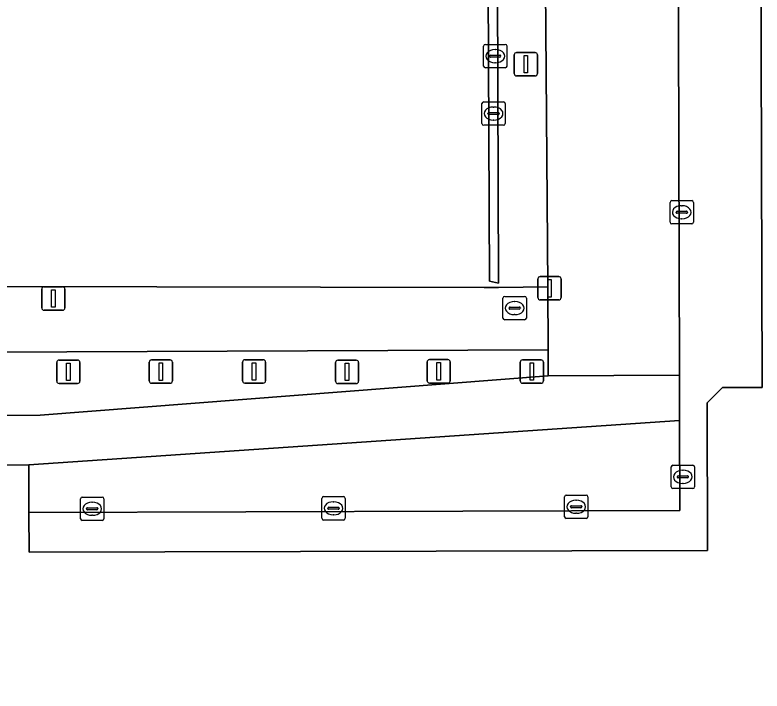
# Model space of a CAD drawing. Extents: x 160203 to 161530, y 379528 to 381797.
# Drawn here: x 160843.68 to 160875.65, y 380704.98 to 380733.92 of the extents above; entities that cross this region are included whole.
import ezdxf

# ---------------------------------------------------------------- set-up
doc = ezdxf.new("R2010")
doc.units = 0
for name, color, linetype in [('IMGEO_Groenvoorziening', 7, 'Continuous'), ('IMGEO_Hek', 7, 'Continuous'), ('IMGEO_Kolk', 7, 'Continuous'), ('IMGEO_Lichtmast', 7, 'Continuous'), ('IMGEO_Muur', 7, 'Continuous'), ('IMGEO_Pand', 7, 'Continuous'), ('IMGEO_Pand_overbouw', 7, 'Continuous'), ('IMGEO_Parkeervlak_open', 7, 'Continuous'), ('IMGEO_Rioolput', 7, 'Continuous'), ('IMGEO_Vlaggenmast', 7, 'Continuous'), ('IMGEO_Voetpad_open', 7, 'Continuous')]:
    doc.layers.add(name, color=color, linetype=linetype)

msp = doc.modelspace()

# ---------------------------------------------------------------- linework, layer by layer
at = {"layer": 'IMGEO_Groenvoorziening'}
for points in [[(160828.709, 380722.329), (160863.757, 380722.251), (160864.371, 380722.259), (160866.474, 380722.287), (160866.376, 380735.12)], [(160864.326, 380735.106), (160864.369, 380722.442), (160863.986, 380722.535), (160863.931, 380735.135)], [(160832.73, 380716.763), (160844.757, 380716.797), (160866.499, 380718.478), (160866.499, 380718.92), (160866.494, 380719.595), (160828.721, 380719.433)]]:
    msp.add_lwpolyline(points, dxfattribs=at)
for points in [[(160866.474, 380722.287), (160864.371, 380722.259), (160863.757, 380722.251), (160828.709, 380722.329), (160828.721, 380719.433), (160866.494, 380719.595)], [(160872.112, 380716.558), (160844.269, 380714.67), (160844.274, 380712.634), (160872.122, 380712.706)]]:
    msp.add_lwpolyline(points, close=True, dxfattribs=at)
at = {"layer": 'IMGEO_Hek'}
msp.add_lwpolyline([(160863.757, 380722.251), (160828.709, 380722.329)], dxfattribs=at)
at = {"layer": 'IMGEO_Kolk'}
for p, q in [((160863.659, 380729.274), (160863.659, 380730.126)), ((160863.734, 380730.2), (160864.586, 380730.2)), ((160864.147, 380729.98), (160864.172, 380729.98)), ((160864.66, 380730.126), (160864.66, 380729.274)), ((160863.918, 380729.694), (160863.918, 380729.706)), ((160864.356, 380729.657), (160863.958, 380729.657)), ((160863.961, 380729.743), (160864.359, 380729.743)), ((160864.402, 380729.706), (160864.402, 380729.694)), ((160864.17, 380729.42), (160864.145, 380729.42)), ((160864.586, 380729.2), (160863.734, 380729.2)), ((160871.709, 380725.05), (160871.709, 380725.902)), ((160871.784, 380725.976), (160872.636, 380725.976)), ((160872.71, 380725.902), (160872.71, 380725.05)), ((160872.011, 380725.519), (160872.409, 380725.519)), ((160872.197, 380725.756), (160872.222, 380725.756)), ((160871.968, 380725.47), (160871.968, 380725.482)), ((160872.406, 380725.433), (160872.008, 380725.433)), ((160872.22, 380725.196), (160872.195, 380725.196)), ((160872.452, 380725.482), (160872.452, 380725.47)), ((160872.636, 380724.976), (160871.784, 380724.976)), ((160871.831, 380714.653), (160872.683, 380714.653)), ((160871.756, 380713.727), (160871.756, 380714.579)), ((160872.244, 380714.433), (160872.269, 380714.433)), ((160872.757, 380714.579), (160872.757, 380713.727)), ((160872.015, 380714.147), (160872.015, 380714.159)), ((160872.453, 380714.11), (160872.055, 380714.11)), ((160872.058, 380714.196), (160872.456, 380714.196)), ((160872.499, 380714.159), (160872.499, 380714.147)), ((160872.267, 380713.873), (160872.242, 380713.873)), ((160867.27, 380713.374), (160868.122, 380713.374)), ((160872.683, 380713.653), (160871.831, 380713.653)), ((160846.482, 380712.362), (160846.482, 380713.214)), ((160846.557, 380713.288), (160847.409, 380713.288)), ((160846.97, 380713.068), (160846.995, 380713.068)), ((160847.483, 380713.214), (160847.483, 380712.362)), ((160856.808, 380712.38), (160856.808, 380713.232)), ((160856.883, 380713.306), (160857.735, 380713.306)), ((160857.296, 380713.086), (160857.321, 380713.086)), ((160857.809, 380713.232), (160857.809, 380712.38)), ((160867.195, 380712.448), (160867.195, 380713.3)), ((160867.683, 380713.154), (160867.708, 380713.154)), ((160868.196, 380713.3), (160868.196, 380712.448)), ((160846.741, 380712.782), (160846.741, 380712.794)), ((160847.179, 380712.745), (160846.781, 380712.745)), ((160846.784, 380712.831), (160847.182, 380712.831)), ((160847.225, 380712.794), (160847.225, 380712.782)), ((160857.067, 380712.8), (160857.067, 380712.812)), ((160857.505, 380712.763), (160857.107, 380712.763)), ((160857.11, 380712.849), (160857.508, 380712.849)), ((160857.551, 380712.812), (160857.551, 380712.8)), ((160867.454, 380712.868), (160867.454, 380712.88)), ((160867.892, 380712.831), (160867.494, 380712.831)), ((160867.497, 380712.917), (160867.895, 380712.917)), ((160867.938, 380712.88), (160867.938, 380712.868)), ((160846.993, 380712.508), (160846.968, 380712.508)), ((160857.319, 380712.526), (160857.294, 380712.526)), ((160867.706, 380712.594), (160867.681, 380712.594)), ((160847.409, 380712.288), (160846.557, 380712.288)), ((160857.735, 380712.306), (160856.883, 380712.306)), ((160868.122, 380712.374), (160867.27, 380712.374))]:
    msp.add_line(p, q, dxfattribs=at)
for points in [[(160863.659, 380729.274), (160863.659, 380730.126)], [(160863.734, 380730.2), (160864.586, 380730.2)], [(160864.66, 380730.126), (160864.66, 380729.274)], [(160864.586, 380729.2), (160863.734, 380729.2)], [(160871.709, 380725.05), (160871.709, 380725.902)], [(160871.784, 380725.976), (160872.636, 380725.976)], [(160872.71, 380725.902), (160872.71, 380725.05)], [(160872.636, 380724.976), (160871.784, 380724.976)], [(160871.831, 380714.653), (160872.683, 380714.653)], [(160871.756, 380713.727), (160871.756, 380714.579)], [(160872.757, 380714.579), (160872.757, 380713.727)], [(160867.27, 380713.374), (160868.122, 380713.374)], [(160872.683, 380713.653), (160871.831, 380713.653)], [(160846.482, 380712.362), (160846.482, 380713.214)], [(160846.557, 380713.288), (160847.409, 380713.288)], [(160847.483, 380713.214), (160847.483, 380712.362)], [(160856.808, 380712.38), (160856.808, 380713.232)], [(160856.883, 380713.306), (160857.735, 380713.306)], [(160857.809, 380713.232), (160857.809, 380712.38)], [(160867.195, 380712.448), (160867.195, 380713.3)], [(160868.196, 380713.3), (160868.196, 380712.448)], [(160847.409, 380712.288), (160846.557, 380712.288)], [(160857.735, 380712.306), (160856.883, 380712.306)], [(160868.122, 380712.374), (160867.27, 380712.374)]]:
    msp.add_lwpolyline(points, dxfattribs=at)
for centre, radius, start, end in [((160863.736, 380730.124), 0.0765, 91.552, 178.448), ((160863.736, 380730.124), 0.0765, 91.552, 178.448), ((160864.584, 380730.124), 0.0765, 1.552, 88.448), ((160864.584, 380730.124), 0.0765, 1.552, 88.448), ((160863.958, 380729.703), 0.0403, 85.8775, 175.7526), ((160863.955, 380729.693), 0.0366, 178.938, 274.7102), ((160864.359, 380729.7), 0.043, 264.8664, 352.4533), ((160864.363, 380729.705), 0.0386, 1.7309, 96.639), ((160863.736, 380729.276), 0.0765, 181.552, 268.448), ((160863.736, 380729.276), 0.0765, 181.552, 268.448), ((160864.584, 380729.276), 0.0765, 271.552, 358.448), ((160864.584, 380729.276), 0.0765, 271.552, 358.448), ((160871.786, 380725.9), 0.0765, 91.552, 178.448), ((160871.786, 380725.9), 0.0765, 91.552, 178.448), ((160872.634, 380725.9), 0.0765, 1.552, 88.448), ((160872.634, 380725.9), 0.0765, 1.552, 88.448), ((160872.008, 380725.479), 0.0403, 85.8775, 175.7526), ((160872.413, 380725.481), 0.0386, 1.7309, 96.639), ((160872.005, 380725.469), 0.0366, 178.938, 274.7102), ((160872.409, 380725.476), 0.043, 264.8664, 352.4533), ((160871.786, 380725.052), 0.0765, 181.552, 268.448), ((160871.786, 380725.052), 0.0765, 181.552, 268.448), ((160872.634, 380725.052), 0.0765, 271.552, 358.448), ((160872.634, 380725.052), 0.0765, 271.552, 358.448), ((160871.833, 380714.577), 0.0765, 91.552, 178.448), ((160871.833, 380714.577), 0.0765, 91.552, 178.448), ((160872.681, 380714.577), 0.0765, 1.552, 88.448), ((160872.681, 380714.577), 0.0765, 1.552, 88.448), ((160872.055, 380714.156), 0.0403, 85.8775, 175.7526), ((160872.052, 380714.146), 0.0366, 178.938, 274.7102), ((160872.456, 380714.153), 0.043, 264.8664, 352.4533), ((160872.46, 380714.158), 0.0386, 1.7309, 96.639), ((160871.833, 380713.729), 0.0765, 181.552, 268.448), ((160871.833, 380713.729), 0.0765, 181.552, 268.448), ((160872.681, 380713.729), 0.0765, 271.552, 358.448), ((160872.681, 380713.729), 0.0765, 271.552, 358.448), ((160867.272, 380713.298), 0.0765, 91.552, 178.448), ((160867.272, 380713.298), 0.0765, 91.552, 178.448), ((160868.12, 380713.298), 0.0765, 1.552, 88.448), ((160868.12, 380713.298), 0.0765, 1.552, 88.448), ((160846.559, 380713.212), 0.0765, 91.552, 178.448), ((160846.559, 380713.212), 0.0765, 91.552, 178.448), ((160847.407, 380713.212), 0.0765, 1.552, 88.448), ((160847.407, 380713.212), 0.0765, 1.552, 88.448), ((160856.885, 380713.23), 0.0765, 91.552, 178.448), ((160856.885, 380713.23), 0.0765, 91.552, 178.448), ((160857.733, 380713.23), 0.0765, 1.552, 88.448), ((160857.733, 380713.23), 0.0765, 1.552, 88.448), ((160846.781, 380712.791), 0.0403, 85.8775, 175.7526), ((160846.778, 380712.781), 0.0366, 178.938, 274.7102), ((160847.182, 380712.788), 0.043, 264.8664, 352.4533), ((160847.186, 380712.793), 0.0386, 1.7309, 96.639), ((160857.107, 380712.809), 0.0403, 85.8775, 175.7526), ((160857.104, 380712.799), 0.0366, 178.938, 274.7102), ((160857.508, 380712.806), 0.043, 264.8664, 352.4533), ((160857.512, 380712.811), 0.0386, 1.7309, 96.639), ((160867.494, 380712.877), 0.0403, 85.8775, 175.7526), ((160867.491, 380712.867), 0.0366, 178.938, 274.7102), ((160867.895, 380712.874), 0.043, 264.8664, 352.4533), ((160867.899, 380712.879), 0.0386, 1.7309, 96.639), ((160867.272, 380712.45), 0.0765, 181.552, 268.448), ((160867.272, 380712.45), 0.0765, 181.552, 268.448), ((160868.12, 380712.45), 0.0765, 271.552, 358.448), ((160868.12, 380712.45), 0.0765, 271.552, 358.448), ((160846.559, 380712.364), 0.0765, 181.552, 268.448), ((160846.559, 380712.364), 0.0765, 181.552, 268.448), ((160847.407, 380712.364), 0.0765, 271.552, 358.448), ((160847.407, 380712.364), 0.0765, 271.552, 358.448), ((160856.885, 380712.382), 0.0765, 181.552, 268.448), ((160856.885, 380712.382), 0.0765, 181.552, 268.448), ((160857.733, 380712.382), 0.0765, 271.552, 358.448), ((160857.733, 380712.382), 0.0765, 271.552, 358.448)]:
    msp.add_arc(centre, radius, start, end, dxfattribs=at)
for centre, major_axis, ratio, start_param, end_param in [((160864.146, 380729.7), (-0.387, 0.002), 0.722429, 4.712389, 7.853982), ((160864.171, 380729.7), (-0.39, 0.002), 0.717154, 1.570796, 4.712389), ((160872.196, 380725.476), (-0.387, 0.002), 0.722429, 4.712389, 7.853982), ((160872.221, 380725.476), (-0.39, 0.002), 0.717154, 1.570796, 4.712389), ((160872.243, 380714.153), (-0.387, 0.002), 0.722429, 4.712389, 7.853982), ((160872.268, 380714.153), (-0.39, 0.002), 0.717154, 1.570796, 4.712389), ((160846.969, 380712.788), (-0.387, 0.002), 0.722429, 4.712389, 7.853982), ((160846.994, 380712.788), (-0.39, 0.002), 0.717154, 1.570796, 4.712389), ((160857.295, 380712.806), (-0.387, 0.002), 0.722429, 4.712389, 7.853982), ((160857.32, 380712.806), (-0.39, 0.002), 0.717154, 1.570796, 4.712389), ((160867.682, 380712.874), (-0.387, 0.002), 0.722429, 4.712389, 7.853982), ((160867.707, 380712.874), (-0.39, 0.002), 0.717154, 1.570796, 4.712389)]:
    msp.add_ellipse(centre, major_axis=major_axis, ratio=ratio, start_param=start_param, end_param=end_param, dxfattribs=at)
at = {"layer": 'IMGEO_Lichtmast'}
for p, q in [((160865.043, 380731.415), (160865.043, 380732.215)), ((160865.043, 380732.215), (160865.043, 380731.415)), ((160865.143, 380732.315), (160865.933, 380732.315)), ((160865.933, 380732.315), (160865.143, 380732.315)), ((160866.033, 380732.215), (160866.033, 380731.415)), ((160866.033, 380731.415), (160866.033, 380732.215)), ((160865.933, 380731.315), (160865.143, 380731.315)), ((160865.143, 380731.315), (160865.933, 380731.315)), ((160866.057, 380721.824), (160866.057, 380722.624)), ((160866.057, 380722.624), (160866.057, 380721.824)), ((160866.157, 380722.724), (160866.947, 380722.724)), ((160866.947, 380722.724), (160866.157, 380722.724)), ((160867.047, 380722.624), (160867.047, 380721.824)), ((160867.047, 380721.824), (160867.047, 380722.624)), ((160844.825, 380721.384), (160844.825, 380722.184)), ((160844.825, 380722.184), (160844.825, 380721.384)), ((160844.925, 380722.284), (160845.715, 380722.284)), ((160845.715, 380722.284), (160844.925, 380722.284)), ((160845.815, 380722.184), (160845.815, 380721.384)), ((160845.815, 380721.384), (160845.815, 380722.184)), ((160866.947, 380721.724), (160866.157, 380721.724)), ((160866.157, 380721.724), (160866.947, 380721.724)), ((160845.715, 380721.284), (160844.925, 380721.284)), ((160844.925, 380721.284), (160845.715, 380721.284))]:
    msp.add_line(p, q, dxfattribs=at)
for points in [[(160865.463, 380732.19), (160865.613, 380732.19), (160865.613, 380731.44), (160865.463, 380731.44), (160865.463, 380732.19)], [(160866.477, 380722.599), (160866.627, 380722.599), (160866.627, 380721.849), (160866.477, 380721.849), (160866.477, 380722.599)], [(160845.245, 380722.159), (160845.395, 380722.159), (160845.395, 380721.409), (160845.245, 380721.409), (160845.245, 380722.159)]]:
    msp.add_lwpolyline(points, dxfattribs=at)
for centre, start, end in [((160865.143, 380732.215), 90, 180), ((160865.143, 380732.215), 90, 180), ((160865.933, 380732.215), 0, 90), ((160865.933, 380732.215), 360, 90), ((160865.143, 380731.415), 180, 270), ((160865.143, 380731.415), 180, 270), ((160865.933, 380731.415), 270, 0), ((160865.933, 380731.415), 270, 0), ((160866.157, 380722.624), 90, 180), ((160866.157, 380722.624), 90, 180), ((160866.947, 380722.624), 0, 90), ((160866.947, 380722.624), 360, 90), ((160844.925, 380722.184), 90, 180), ((160844.925, 380722.184), 90, 180), ((160845.715, 380722.184), 0, 90), ((160845.715, 380722.184), 360, 90), ((160866.157, 380721.824), 180, 270), ((160866.157, 380721.824), 180, 270), ((160866.947, 380721.824), 270, 0), ((160866.947, 380721.824), 270, 0), ((160844.925, 380721.384), 180, 270), ((160844.925, 380721.384), 180, 270), ((160845.715, 380721.384), 270, 0), ((160845.715, 380721.384), 270, 0)]:
    msp.add_arc(centre, 0.1, start, end, dxfattribs=at)
at = {"layer": 'IMGEO_Muur'}
msp.add_lwpolyline([(160864.326, 380735.106), (160864.323, 380735.908), (160863.927, 380735.908), (160863.928, 380735.713), (160863.931, 380735.135), (160863.986, 380722.535), (160864.369, 380722.442)], close=True, dxfattribs=at)
at = {"layer": 'IMGEO_Pand'}
msp.add_lwpolyline([(160875.597, 380737.175), (160875.647, 380717.982), (160873.953, 380717.977), (160873.299, 380717.32), (160873.315, 380711), (160844.279, 380710.924), (160844.274, 380712.634), (160844.269, 380714.67), (160834.804, 380714.645)], dxfattribs=at)
at = {"layer": 'IMGEO_Pand_overbouw'}
msp.add_lwpolyline([(160872.029, 380748.148), (160872.107, 380718.502), (160872.112, 380716.558), (160872.122, 380712.706), (160844.274, 380712.634), (160844.279, 380710.924), (160873.315, 380711), (160873.299, 380717.32), (160873.953, 380717.977), (160875.647, 380717.982), (160875.597, 380737.175)], dxfattribs=at)
at = {"layer": 'IMGEO_Parkeervlak_open'}
msp.add_lwpolyline([(160866.376, 380735.12), (160866.474, 380722.287), (160866.494, 380719.595), (160866.499, 380718.92), (160866.499, 380718.478), (160872.107, 380718.502), (160872.029, 380748.148)], dxfattribs=at)
at = {"layer": 'IMGEO_Rioolput'}
for p, q in [((160863.731, 380731.733), (160863.731, 380732.585)), ((160863.806, 380732.659), (160864.658, 380732.659)), ((160864.732, 380732.585), (160864.732, 380731.733)), ((160864.219, 380732.439), (160864.244, 380732.439)), ((160863.99, 380732.153), (160863.99, 380732.165)), ((160864.428, 380732.116), (160864.03, 380732.116)), ((160864.033, 380732.202), (160864.431, 380732.202)), ((160864.474, 380732.165), (160864.474, 380732.153)), ((160864.658, 380731.659), (160863.806, 380731.659)), ((160864.242, 380731.879), (160864.217, 380731.879)), ((160864.56, 380720.951), (160864.56, 380721.803)), ((160864.635, 380721.877), (160865.487, 380721.877)), ((160865.561, 380721.803), (160865.561, 380720.951)), ((160864.819, 380721.371), (160864.819, 380721.383)), ((160864.862, 380721.42), (160865.26, 380721.42)), ((160865.048, 380721.657), (160865.073, 380721.657)), ((160865.303, 380721.383), (160865.303, 380721.371)), ((160865.257, 380721.334), (160864.859, 380721.334)), ((160865.071, 380721.097), (160865.046, 380721.097)), ((160865.487, 380720.877), (160864.635, 380720.877))]:
    msp.add_line(p, q, dxfattribs=at)
for points in [[(160863.731, 380731.733), (160863.731, 380732.585)], [(160863.806, 380732.659), (160864.658, 380732.659)], [(160864.732, 380732.585), (160864.732, 380731.733)], [(160864.658, 380731.659), (160863.806, 380731.659)], [(160864.56, 380720.951), (160864.56, 380721.803)], [(160864.635, 380721.877), (160865.487, 380721.877)], [(160865.561, 380721.803), (160865.561, 380720.951)], [(160865.487, 380720.877), (160864.635, 380720.877)]]:
    msp.add_lwpolyline(points, dxfattribs=at)
for centre, radius, start, end in [((160863.808, 380732.583), 0.0765, 91.552, 178.448), ((160863.808, 380732.583), 0.0765, 91.552, 178.448), ((160864.656, 380732.583), 0.0765, 1.552, 88.448), ((160864.656, 380732.583), 0.0765, 1.552, 88.448), ((160864.03, 380732.162), 0.0403, 85.8775, 175.7526), ((160864.027, 380732.152), 0.0366, 178.938, 274.7102), ((160864.431, 380732.159), 0.043, 264.8664, 352.4533), ((160864.435, 380732.164), 0.0386, 1.7309, 96.639), ((160863.808, 380731.735), 0.0765, 181.552, 268.448), ((160863.808, 380731.735), 0.0765, 181.552, 268.448), ((160864.656, 380731.735), 0.0765, 271.552, 358.448), ((160864.656, 380731.735), 0.0765, 271.552, 358.448), ((160864.637, 380721.801), 0.0765, 91.552, 178.448), ((160864.637, 380721.801), 0.0765, 91.552, 178.448), ((160865.485, 380721.801), 0.0765, 1.552, 88.448), ((160865.485, 380721.801), 0.0765, 1.552, 88.448), ((160864.859, 380721.38), 0.0403, 85.8775, 175.7526), ((160864.856, 380721.37), 0.0366, 178.938, 274.7102), ((160865.26, 380721.377), 0.043, 264.8664, 352.4533), ((160865.264, 380721.382), 0.0386, 1.7309, 96.639), ((160864.637, 380720.953), 0.0765, 181.552, 268.448), ((160864.637, 380720.953), 0.0765, 181.552, 268.448), ((160865.485, 380720.953), 0.0765, 271.552, 358.448), ((160865.485, 380720.953), 0.0765, 271.552, 358.448)]:
    msp.add_arc(centre, radius, start, end, dxfattribs=at)
for centre, major_axis, ratio, start_param, end_param in [((160864.218, 380732.159), (-0.387, 0.002), 0.722429, 4.712389, 7.853982), ((160864.243, 380732.159), (-0.39, 0.002), 0.717154, 1.570796, 4.712389), ((160865.047, 380721.377), (-0.387, 0.002), 0.722429, 4.712389, 7.853982), ((160865.072, 380721.377), (-0.39, 0.002), 0.717154, 1.570796, 4.712389)]:
    msp.add_ellipse(centre, major_axis=major_axis, ratio=ratio, start_param=start_param, end_param=end_param, dxfattribs=at)
at = {"layer": 'IMGEO_Vlaggenmast'}
for p, q in [((160845.566, 380719.148), (160846.356, 380719.148)), ((160846.356, 380719.148), (160845.566, 380719.148)), ((160849.522, 380719.158), (160850.312, 380719.158)), ((160850.312, 380719.158), (160849.522, 380719.158)), ((160853.514, 380719.163), (160854.304, 380719.163)), ((160854.304, 380719.163), (160853.514, 380719.163)), ((160857.493, 380719.146), (160858.283, 380719.146)), ((160858.283, 380719.146), (160857.493, 380719.146)), ((160861.412, 380719.169), (160862.202, 380719.169)), ((160862.202, 380719.169), (160861.412, 380719.169)), ((160865.398, 380719.16), (160866.188, 380719.16)), ((160866.188, 380719.16), (160865.398, 380719.16)), ((160845.466, 380718.248), (160845.466, 380719.048)), ((160845.466, 380719.048), (160845.466, 380718.248)), ((160846.456, 380719.048), (160846.456, 380718.248)), ((160846.456, 380718.248), (160846.456, 380719.048)), ((160849.422, 380718.258), (160849.422, 380719.058)), ((160849.422, 380719.058), (160849.422, 380718.258)), ((160850.412, 380719.058), (160850.412, 380718.258)), ((160850.412, 380718.258), (160850.412, 380719.058)), ((160853.414, 380718.263), (160853.414, 380719.063)), ((160853.414, 380719.063), (160853.414, 380718.263)), ((160854.404, 380719.063), (160854.404, 380718.263)), ((160854.404, 380718.263), (160854.404, 380719.063)), ((160857.393, 380718.246), (160857.393, 380719.046)), ((160857.393, 380719.046), (160857.393, 380718.246)), ((160858.383, 380719.046), (160858.383, 380718.246)), ((160858.383, 380718.246), (160858.383, 380719.046)), ((160861.312, 380718.269), (160861.312, 380719.069)), ((160861.312, 380719.069), (160861.312, 380718.269)), ((160862.302, 380719.069), (160862.302, 380718.269)), ((160862.302, 380718.269), (160862.302, 380719.069)), ((160865.298, 380718.26), (160865.298, 380719.06)), ((160865.298, 380719.06), (160865.298, 380718.26)), ((160866.288, 380719.06), (160866.288, 380718.26)), ((160866.288, 380718.26), (160866.288, 380719.06)), ((160846.356, 380718.148), (160845.566, 380718.148)), ((160845.566, 380718.148), (160846.356, 380718.148)), ((160850.312, 380718.158), (160849.522, 380718.158)), ((160849.522, 380718.158), (160850.312, 380718.158)), ((160854.304, 380718.163), (160853.514, 380718.163)), ((160853.514, 380718.163), (160854.304, 380718.163)), ((160858.283, 380718.146), (160857.493, 380718.146)), ((160857.493, 380718.146), (160858.283, 380718.146)), ((160862.202, 380718.169), (160861.412, 380718.169)), ((160861.412, 380718.169), (160862.202, 380718.169)), ((160866.188, 380718.16), (160865.398, 380718.16)), ((160865.398, 380718.16), (160866.188, 380718.16))]:
    msp.add_line(p, q, dxfattribs=at)
for points in [[(160845.886, 380719.023), (160846.036, 380719.023), (160846.036, 380718.273), (160845.886, 380718.273), (160845.886, 380719.023)], [(160849.842, 380719.033), (160849.992, 380719.033), (160849.992, 380718.283), (160849.842, 380718.283), (160849.842, 380719.033)], [(160853.834, 380719.038), (160853.984, 380719.038), (160853.984, 380718.288), (160853.834, 380718.288), (160853.834, 380719.038)], [(160857.813, 380719.021), (160857.963, 380719.021), (160857.963, 380718.271), (160857.813, 380718.271), (160857.813, 380719.021)], [(160861.732, 380719.044), (160861.882, 380719.044), (160861.882, 380718.294), (160861.732, 380718.294), (160861.732, 380719.044)], [(160865.718, 380719.035), (160865.868, 380719.035), (160865.868, 380718.285), (160865.718, 380718.285), (160865.718, 380719.035)]]:
    msp.add_lwpolyline(points, dxfattribs=at)
for centre, start, end in [((160845.566, 380719.048), 90, 180), ((160845.566, 380719.048), 90, 180), ((160846.356, 380719.048), 0, 90), ((160846.356, 380719.048), 360, 90), ((160849.522, 380719.058), 90, 180), ((160849.522, 380719.058), 90, 180), ((160850.312, 380719.058), 0, 90), ((160850.312, 380719.058), 360, 90), ((160853.514, 380719.063), 90, 180), ((160853.514, 380719.063), 90, 180), ((160854.304, 380719.063), 0, 90), ((160854.304, 380719.063), 360, 90), ((160857.493, 380719.046), 90, 180), ((160857.493, 380719.046), 90, 180), ((160858.283, 380719.046), 0, 90), ((160858.283, 380719.046), 360, 90), ((160861.412, 380719.069), 90, 180), ((160861.412, 380719.069), 90, 180), ((160862.202, 380719.069), 0, 90), ((160862.202, 380719.069), 360, 90), ((160865.398, 380719.06), 90, 180), ((160865.398, 380719.06), 90, 180), ((160866.188, 380719.06), 0, 90), ((160866.188, 380719.06), 360, 90), ((160845.566, 380718.248), 180, 270), ((160845.566, 380718.248), 180, 270), ((160846.356, 380718.248), 270, 0), ((160846.356, 380718.248), 270, 0), ((160849.522, 380718.258), 180, 270), ((160849.522, 380718.258), 180, 270), ((160850.312, 380718.258), 270, 0), ((160850.312, 380718.258), 270, 0), ((160853.514, 380718.263), 180, 270), ((160853.514, 380718.263), 180, 270), ((160854.304, 380718.263), 270, 0), ((160854.304, 380718.263), 270, 0), ((160857.493, 380718.246), 180, 270), ((160857.493, 380718.246), 180, 270), ((160858.283, 380718.246), 270, 0), ((160858.283, 380718.246), 270, 0), ((160861.412, 380718.269), 180, 270), ((160861.412, 380718.269), 180, 270), ((160862.202, 380718.269), 270, 0), ((160862.202, 380718.269), 270, 0), ((160865.398, 380718.26), 180, 270), ((160865.398, 380718.26), 180, 270), ((160866.188, 380718.26), 270, 0), ((160866.188, 380718.26), 270, 0)]:
    msp.add_arc(centre, 0.1, start, end, dxfattribs=at)
at = {"layer": 'IMGEO_Voetpad_open'}
msp.add_lwpolyline([(160872.029, 380748.148), (160872.107, 380718.502), (160872.112, 380716.558), (160872.122, 380712.706), (160844.274, 380712.634), (160844.279, 380710.924), (160873.315, 380711), (160873.299, 380717.32), (160873.953, 380717.977), (160875.647, 380717.982), (160875.597, 380737.175)], dxfattribs=at)
msp.add_lwpolyline([(160872.112, 380716.558), (160872.107, 380718.502), (160866.499, 380718.478), (160844.757, 380716.797), (160832.73, 380716.763), (160832.88, 380704.993), (160834.829, 380704.985), (160834.829, 380705.157), (160834.804, 380714.645), (160844.269, 380714.67)], close=True, dxfattribs=at)

doc.saveas('drawing.dxf')
